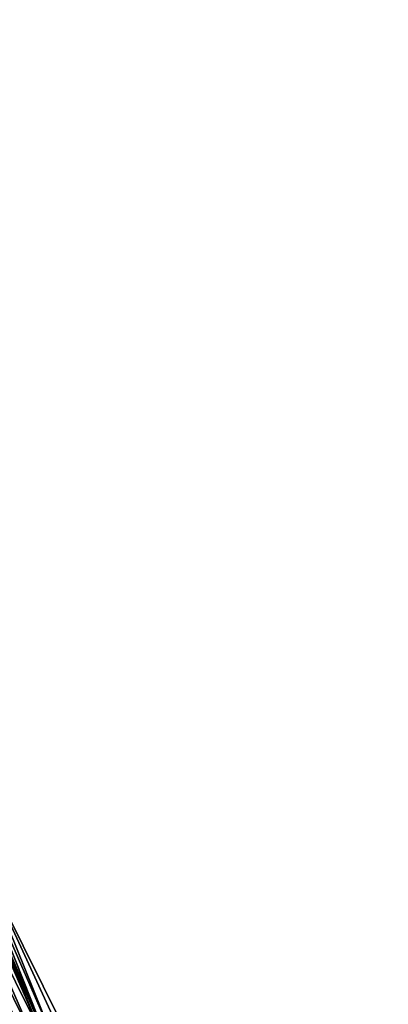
# Model space of a CAD drawing. Header units: feet. Extents: x 2017353 to 2024169, y 808050 to 818690.
# Tile 271 of 305: x 2023386 to 2023427, y 813185 to 813294. Entities that reach past the tile are written whole.
import ezdxf

# ---------------------------------------------------------------- set-up
doc = ezdxf.new("R2010")
doc.units = ezdxf.units.FT
doc.header["$MEASUREMENT"] = 0
doc.layers.add('EP_Travel Lane', color=172, linetype='Continuous', lineweight=53)
doc.layers.add('I-77-MM15-17_SB-Surface-BORDER', color=7, linetype='Continuous')
doc.layers.add('I-77-MM15-17_SB-Surface-TIN', color=7, linetype='Continuous')

msp = doc.modelspace()

# ---------------------------------------------------------------- linework, layer by layer
at = {"layer": 'EP_Travel Lane'}
msp.add_polyline3d([(2023330.65, 813308.98, 327.4), (2023339.1, 813290.86, 327.93), (2023347.55, 813272.75, 328.46), (2023355.92, 813254.49, 328.98), (2023364.24, 813236.31, 329.5), (2023372.57, 813217.84, 330.02), (2023380.64, 813199.55, 330.54), (2023388.7, 813181.25, 331.01), (2023396.56, 813162.65, 331.41), (2023404.31, 813144.21, 331.76), (2023412.03, 813125.43, 332.15), (2023419.43, 813106.86, 332.55), (2023426.83, 813088.28, 332.96)], dxfattribs=at)
at = {"layer": 'I-77-MM15-17_SB-Surface-BORDER', "color": 3, "linetype": 'Continuous', "lineweight": -3}
msp.add_polyline3d([(2023331.46, 813309.37, 327.45), (2023339.59, 813291.09, 327.96), (2023348.27, 813273.08, 328.51), (2023356.66, 813254.83, 329.02), (2023364.7, 813236.52, 329.53), (2023373.45, 813218.23, 330.08), (2023381.79, 813200.05, 330.61), (2023390.72, 813182.14, 331.13)], dxfattribs=at)
at = {"layer": 'I-77-MM15-17_SB-Surface-TIN', "color": 128, "linetype": 'Continuous', "lineweight": -3}
for points in [[(2023389.3, 813181.51, 331.05), (2023381.79, 813200.05, 330.61), (2023381.3, 813199.84, 330.58)], [(2023389.3, 813181.51, 331.05), (2023390.21, 813181.91, 331.1), (2023381.79, 813200.05, 330.61)], [(2023390.21, 813181.91, 331.1), (2023390.72, 813182.14, 331.13), (2023381.79, 813200.05, 330.61)], [(2023387.46, 813180.71, 330.92), (2023379.47, 813199.03, 330.45), (2023378.55, 813198.63, 330.37)], [(2023388.38, 813181.11, 330.99), (2023380.38, 813199.44, 330.52), (2023379.47, 813199.03, 330.45)], [(2023387.46, 813180.71, 330.92), (2023388.38, 813181.11, 330.99), (2023379.47, 813199.03, 330.45)], [(2023388.38, 813181.11, 330.99), (2023380.64, 813199.55, 330.54), (2023380.38, 813199.44, 330.52)], [(2023381.3, 813199.84, 330.58), (2023380.64, 813199.55, 330.54), (2023388.7, 813181.25, 331.01)], [(2023388.38, 813181.11, 330.99), (2023388.7, 813181.25, 331.01), (2023380.64, 813199.55, 330.54)], [(2023389.3, 813181.51, 331.05), (2023381.3, 813199.84, 330.58), (2023388.7, 813181.25, 331.01)], [(2023386.55, 813180.31, 330.85), (2023378.55, 813198.63, 330.37), (2023377.64, 813198.23, 330.3)], [(2023385.63, 813179.91, 330.78), (2023386.55, 813180.31, 330.85), (2023377.64, 813198.23, 330.3)], [(2023386.55, 813180.31, 330.85), (2023387.46, 813180.71, 330.92), (2023378.55, 813198.63, 330.37)]]:
    msp.add_3dface(points, dxfattribs=at)

doc.saveas('drawing.dxf')
